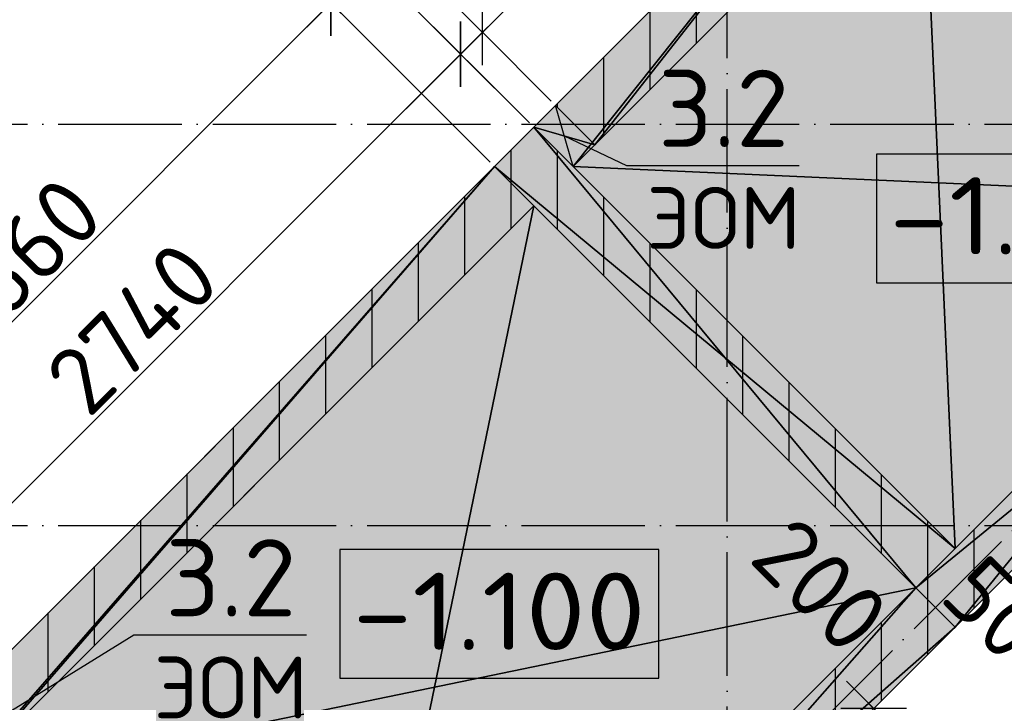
# Model space of a CAD drawing. Header units: millimetres. Extents: x 40580 to 559114, y -343730 to 81020.
# Tile 305 of 656: x 352591 to 355781, y -73488 to -71277. Entities that reach past the tile are written whole.
import ezdxf
from ezdxf.enums import TextEntityAlignment as Align

# ---------------------------------------------------------------- set-up
doc = ezdxf.new("R2010")
doc.units = ezdxf.units.MM
doc.linetypes.add('______11', pattern=[500, 400, -50, 0, -50])
doc.linetypes.add('______5', pattern=[1100, 800, -100, 100, -100])
for name, color, linetype in [('____________', 7, 'Continuous'), ('_________________', 7, 'Continuous'), ('___________________', 253, '______5'), ('______________________', 7, 'Continuous'), ('_________________________0', 7, 'Continuous'), ('__________________________', 22, 'Continuous')]:
    doc.layers.add(name, color=color, linetype=linetype)
doc.layers.add('Standard', color=7, linetype='Continuous', lineweight=25)
doc.styles.add('ISOCPEUR', font='isocpeur.ttf')

# ---------------------------------------------------------------- blocks, each defined once
blk = doc.blocks.new('ALL_ML_STRICH')
at = {"color": 0, "linetype": 'ByBlock', "lineweight": -2}
for p, q in [((0, -0.5), (0, 0.5)), ((-0.3, -0.3), (0.3, 0.3)), ((-1, 0), (0.5, 0))]:
    blk.add_line(p, q, dxfattribs=at)

msp = doc.modelspace()

# ---------------------------------------------------------------- hatches: boundary and pattern name
at = {"layer": '____________', "linetype": 'Continuous'}
for points in [[(354454.2, -71681.9), (355514.8, -70621.3), (355387.6, -70494), (354326.9, -71554.7)], [(355620.9, -72990.1), (354256.2, -71625.4), (354128.9, -71752.7), (355493.6, -73117.4)], [(352446, -73690.1), (354256.2, -71879.9), (354128.9, -71752.7), (352318.7, -73562.9)], [(356752.3, -71858.7), (355493.6, -73117.4), (355620.9, -73244.7), (356879.6, -71986)], [(355493.6, -73117.4), (353485.4, -75125.6), (353612.7, -75252.8), (355620.9, -73244.7)]]:
    msp.add_hatch(color=9, dxfattribs=at).paths.add_polyline_path(points)

# ---------------------------------------------------------------- linework, layer by layer
at = {"layer": '____________', "color": 253, "linetype": '______11'}
for p, q in [((354783.2, -71353), (354783.2, -71098.4)), ((354483.2, -71653), (354483.2, -71398.4)), ((354183.2, -71806.9), (354183.2, -71698.4)), ((354183.2, -71953), (354183.2, -71806.9)), ((354483.2, -72106.9), (354483.2, -71852.3)), ((353883.2, -72253), (353883.2, -71998.4)), ((354783.2, -72406.9), (354783.2, -72152.3)), ((353583.2, -72553), (353583.2, -72298.4)), ((355083.2, -72706.9), (355083.2, -72452.3)), ((353283.2, -72853), (353283.2, -72598.4)), ((355383.2, -73006.9), (355383.2, -72752.3)), ((352983.2, -73153), (352983.2, -72898.4)), ((355683.2, -73182.4), (355683.2, -72927.8)), ((352683.2, -73453), (352683.2, -73198.4)), ((355383.2, -73482.4), (355383.2, -73227.8))]:
    msp.add_line(p, q, dxfattribs=at)
at = {"layer": '____________', "color": 253, "linetype": '______5'}
for p, q in [((354633.2, -71503), (354633.2, -71248.4)), ((354333.2, -71560.9), (354333.2, -71548.4)), ((354333.2, -71956.9), (354333.2, -71702.3)), ((354033.2, -72103), (354033.2, -71848.4)), ((354633.2, -72256.9), (354633.2, -72002.3)), ((353733.2, -72403), (353733.2, -72148.4)), ((354933.2, -72556.9), (354933.2, -72302.3)), ((353433.2, -72703), (353433.2, -72448.4)), ((355233.2, -72856.9), (355233.2, -72602.3)), ((353133.2, -73003), (353133.2, -72748.4)), ((355533.2, -73077.8), (355533.2, -72902.3)), ((352833.2, -73303), (352833.2, -73048.4)), ((355533.2, -73156.9), (355533.2, -73077.8)), ((355533.2, -73332.4), (355533.2, -73156.9)), ((355233.2, -73632.4), (355233.2, -73377.8))]:
    msp.add_line(p, q, dxfattribs=at)
at = {"layer": '_________________', "color": 254, "linetype": 'Continuous'}
for points in [[(355514.8, -72884), (354383.5, -71752.7), (355514.8, -70621.3)], [(355514.8, -72884), (355514.8, -70621.3), (355620.9, -72990.1)], [(355620.9, -72990.1), (355514.8, -70621.3), (355620.9, -70727.4)], [(355620.9, -72990.1), (355620.9, -70727.4), (356752.3, -71858.7)], [(354256.2, -74354.8), (353612.7, -72523.4), (354256.2, -71879.9)], [(354256.2, -74354.8), (354256.2, -71879.9), (355493.6, -73117.4)], [(353612.7, -74998.3), (352375.3, -73760.8), (353612.7, -72523.4)], [(353612.7, -74998.3), (353612.7, -72523.4), (354256.2, -74354.8)]]:
    msp.add_solid(points, dxfattribs=at)
at = {"layer": '___________________', "color": 253, "linetype": '______11'}
for p, q in [((354883.2, -89405.1), (354883.2, -39325.1)), ((344526.4, -84211.9), (362911.2, -65827.1)), ((338213.2, -71615.1), (367033.2, -71615.1)), ((338213.2, -72915.1), (367033.2, -72915.1))]:
    msp.add_line(p, q, dxfattribs=at)
at = {"layer": '______________________', "color": 253, "linetype": 'Continuous'}
for p, q in [((354242, -71611.2), (353726.3, -71095.5)), ((354242, -71611.2), (353726.3, -71095.5)), ((354114.8, -71738.5), (353599, -71222.8)), ((354114.8, -71738.5), (353599, -71222.8)), ((354312.8, -71540.5), (354090.1, -71317.9)), ((354242, -71611.2), (354019.4, -71388.6)), ((354242, -71611.2), (354019.4, -71388.6))]:
    msp.add_line(p, q, dxfattribs=at)
at = {"layer": '______________________', "color": 7, "linetype": 'Continuous'}
for p, q in [((351718.1, -73103.7), (353599, -71222.8)), ((354019.4, -71388.6), (354090.1, -71317.9)), ((352081.9, -73326), (354019.4, -71388.6))]:
    msp.add_line(p, q, dxfattribs=at)
at = {"layer": '_________________________0', "color": 7, "linetype": 'Continuous'}
for p, q in [((354355.2, -71653.7), (354556.4, -71749.3)), ((354556.4, -71749.3), (355116.4, -71749.3)), ((352382.4, -73626.5), (352960.3, -73269.9)), ((352960.3, -73269.9), (353520.3, -73269.9))]:
    msp.add_line(p, q, dxfattribs=at)
at = {"layer": '__________________________', "color": 180, "linetype": 'Continuous'}
for p, q in [((354326.9, -71554.7), (354256.2, -71625.4)), ((354454.2, -71681.9), (354326.9, -71554.7)), ((354383.5, -71752.7), (354326.9, -71554.7)), ((354256.2, -71625.4), (354383.5, -71752.7)), ((354256.2, -71625.4), (354454.2, -71681.9)), ((354383.5, -71752.7), (354454.2, -71681.9))]:
    msp.add_line(p, q, dxfattribs=at)
at = {"layer": '__________________________', "color": 171, "linetype": 'Continuous'}
for points in [[(354326.9, -71696.1), (354256.2, -71625.4), (354326.9, -71554.7)], [(354326.9, -71696.1), (354326.9, -71554.7), (354383.5, -71752.7)], [(354383.5, -71752.7), (354326.9, -71554.7), (354383.5, -71611.2)], [(354383.5, -71752.7), (354383.5, -71611.2), (354454.2, -71681.9)]]:
    msp.add_solid(points, dxfattribs=at)
at = {"layer": 'Standard', "color": 7, "linetype": 'Continuous'}
for p, q in [((356399.6, -71712.2), (355366.3, -71712.2)), ((355366.3, -71712.2), (355366.3, -72128.9)), ((355366.3, -72128.9), (356399.6, -72128.9)), ((354661.1, -72993.2), (353627.8, -72993.2)), ((353627.8, -72993.2), (353627.8, -73409.9)), ((354661.1, -73409.9), (354661.1, -72993.2)), ((353627.8, -73409.9), (354661.1, -73409.9))]:
    msp.add_line(p, q, dxfattribs=at)

# ---------------------------------------------------------------- block references
at = {"layer": '______________________', "color": 7, "linetype": 'Continuous', "xscale": 250, "yscale": 250, "zscale": 250}
for p, rotation in [((353726.3, -71095.5), 44.99999999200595), ((353599, -71222.8), 224.9999999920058), ((353599, -71222.8), 44.99999999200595), ((354019.4, -71388.6), 224.999999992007), ((354090.1, -71317.9), 44.99999999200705), ((354019.4, -71388.6), 44.99999999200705), ((355357.6, -73508), 134.9999999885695), ((355499, -73649.4), 314.9999999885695), ((355499, -73649.4), 134.9999999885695)]:
    msp.add_blockref('ALL_ML_STRICH', p, dxfattribs=dict(at, rotation=rotation))

# ---------------------------------------------------------------- texts
at = {"layer": '______________________', "color": 7, "style": 'ISOCPEUR'}
for s, rotation, p in [('2660', 45, (352437.9, -72362.6)), ('2740', 45, (352814.5, -72572.3)), ('200', 315, (354947.3, -73026.9)), ('500', 315, (355564.5, -73151.2))]:
    msp.add_text(s, height=220, rotation=rotation, dxfattribs=at).set_placement(p)
at = {"layer": '_________________________0', "color": 7, "linetype": 'Continuous', "style": 'ISOCPEUR'}
for s, height, p, p2 in [('3.2', 250, (354658.9, -71689.3), (355083.9, -71689.3)), ('ЭОМ', 200, (354621.4, -72019.3), (355121.4, -72019.3)), ('3.2', 250, (353062.8, -73209.9), (353487.8, -73209.9)), ('ЭОМ', 200, (353025.3, -73539.9), (353525.3, -73539.9))]:
    msp.add_text(s, height=height, dxfattribs=at).set_placement(p, p2, align=Align.FIT)
at = {"layer": 'Standard', "color": 7, "linetype": 'Continuous', "style": 'ISOCPEUR', "width": 1.116719}
for p, p2 in [((355408, -72037.2), (356357.2, -72037.2)), ((353669.4, -73318.2), (354618.6, -73318.2))]:
    msp.add_text('-1.100', height=250, dxfattribs=at).set_placement(p, p2, align=Align.FIT)

# ---------------------------------------------------------------- meshes
at = {"layer": '____________', "color": 7, "linetype": 'Continuous'}
mesh = msp.add_polyface(dxfattribs=at)
corners = [(356250.2, -66378.7, -740), (356038.1, -66590.8, -740), (356038.1, -66590.8, -900), (356250.2, -66378.7, -900), (356250.2, -66378.7, -3800), (352332.9, -70296, -3800), (352332.9, -70296, -1600), (351625.8, -71003.1, -1600), (351625.8, -71003.1, -3800), (350494.4, -72134.5, -3800), (350494.4, -72134.5, -350), (355175.4, -67453.5, -350), (355175.4, -67453.5, -650), (355529, -67099.9, -650), (355529, -67099.9, -350), (356250.2, -66378.7, -350), (353160.2, -69468.7, -3000), (352594.5, -70034.4, -3000), (352594.5, -70034.4, -3400), (353160.2, -69468.7, -3400)]
mesh.append_faces([[corners[k] for k in face] for face in [(13, 1, 17), (6, 12, 17), (16, 2, 4)]], dxfattribs={"vtx0": -1, "vtx1": -1, "vtx2": -1, "color": 7})
mesh.append_faces([[corners[k] for k in face] for face in [(12, 6, 7), (2, 16, 17), (17, 5, 6)]], dxfattribs={"vtx0": -1, "vtx2": -1, "color": 7})
mesh.append_faces([[corners[k] for k in face] for face in [(14, 15, 1), (13, 14, 1), (11, 12, 7), (10, 11, 7), (7, 8, 10), (1, 2, 17), (12, 13, 17), (17, 18, 5), (18, 19, 5), (4, 5, 19), (19, 16, 4)]], dxfattribs={"vtx1": -1, "vtx2": -1, "color": 7})
mesh.append_faces([[corners[k] for k in face] for face in [(15, 0, 1), (8, 9, 10), (2, 3, 4)]], dxfattribs={"vtx2": -1, "color": 7})
mesh = msp.add_polyface(dxfattribs=at)
corners = [(356377.5, -66505.9, -350), (355656.3, -67227.2, -350), (355656.3, -67227.2, -650), (355302.7, -67580.7, -650), (355302.7, -67580.7, -350), (350621.7, -72261.8, -350), (350621.7, -72261.8, -3800), (351753, -71130.4, -3800), (351753, -71130.4, -1600), (352460.1, -70423.3, -1600), (352460.1, -70423.3, -3800), (356377.5, -66505.9, -3800), (356377.5, -66505.9, -900), (356165.4, -66718.1, -900), (356165.4, -66718.1, -740), (356377.5, -66505.9, -740), (352721.8, -70161.7, -3000), (353287.5, -69596, -3000), (353287.5, -69596, -3400), (352721.8, -70161.7, -3400)]
mesh.append_faces([[corners[k] for k in face] for face in [(13, 2, 11), (17, 2, 9), (11, 2, 18)]], dxfattribs={"vtx0": -1, "vtx1": -1, "vtx2": -1, "color": 7})
mesh.append_faces([[corners[k] for k in face] for face in [(18, 10, 11)]], dxfattribs={"vtx0": -1, "vtx2": -1, "color": 7})
mesh.append_faces([[corners[k] for k in face] for face in [(5, 6, 8), (8, 9, 5), (13, 14, 2), (15, 0, 2), (14, 15, 2), (9, 10, 16), (2, 3, 9), (16, 17, 9), (17, 18, 2), (18, 19, 10), (19, 16, 10), (4, 5, 9), (3, 4, 9)]], dxfattribs={"vtx1": -1, "vtx2": -1, "color": 7})
mesh.append_faces([[corners[k] for k in face] for face in [(6, 7, 8), (11, 12, 13), (0, 1, 2)]], dxfattribs={"vtx2": -1, "color": 7})
mesh = msp.add_polyface(dxfattribs=at)
corners = [(350621.7, -72261.8, -350), (355302.7, -67580.7, -350), (355175.4, -67453.5, -350), (350494.4, -72134.5, -350)]
mesh.append_faces([[corners[k] for k in face] for face in [(1, 2, 0)]], dxfattribs={"vtx1": -1, "color": 7})
mesh.append_faces([[corners[k] for k in face] for face in [(2, 3, 0)]], dxfattribs={"vtx2": -1, "color": 7})
mesh = msp.add_polyface(dxfattribs=at)
corners = [(355387.6, -70494, -3800), (355514.8, -70366.7, -3800), (357006.8, -71858.7, -3800), (356879.6, -71986, -3800)]
mesh.append_faces([[corners[k] for k in face] for face in [(1, 2, 0)]], dxfattribs={"vtx1": -1, "color": 7})
mesh.append_faces([[corners[k] for k in face] for face in [(2, 3, 0)]], dxfattribs={"vtx2": -1, "color": 7})
mesh = msp.add_polyface(dxfattribs=at)
corners = [(355514.8, -70366.7, -350), (355387.6, -70494, -350), (356879.6, -71986, -350), (357006.8, -71858.7, -350)]
mesh.append_faces([[corners[k] for k in face] for face in [(1, 2, 0)]], dxfattribs={"vtx1": -1, "color": 7})
mesh.append_faces([[corners[k] for k in face] for face in [(2, 3, 0)]], dxfattribs={"vtx2": -1, "color": 7})
mesh = msp.add_polyface(dxfattribs=at)
corners = [(357006.8, -71858.7, -3800), (355514.8, -70366.7, -3800), (355514.8, -70366.7, -350), (357006.8, -71858.7, -350), (355675.5, -70527.4, -1541.2), (355666.7, -70518.6, -1537.2), (355657.5, -70509.4, -1538.5), (355649.5, -70501.4, -1545.1), (355644, -70495.9, -1555.7), (355642.1, -70494, -1568.5), (355644, -70495.9, -1581.3), (355649.5, -70501.4, -1591.9), (355657.5, -70509.4, -1598.5), (355666.7, -70518.6, -1599.8), (355675.5, -70527.4, -1595.8), (355682.4, -70534.3, -1587), (355686.2, -70538.1, -1575), (355686.2, -70538.1, -1562), (355682.4, -70534.3, -1550)]
mesh.append_faces([[corners[k] for k in face] for face in [(15, 3, 1)]], dxfattribs={"vtx0": -1, "vtx1": -1, "vtx2": -1, "color": 7})
mesh.append_faces([[corners[k] for k in face] for face in [(2, 4, 5), (18, 2, 3)]], dxfattribs={"vtx0": -1, "vtx2": -1, "color": 7})
mesh.append_faces([[corners[k] for k in face] for face in [(5, 6, 2), (6, 7, 2), (7, 8, 2), (8, 9, 2), (1, 2, 9), (9, 10, 1), (10, 11, 1), (11, 12, 1), (12, 13, 1), (13, 14, 1), (14, 15, 1), (15, 16, 3), (16, 17, 3), (17, 18, 3), (18, 4, 2)]], dxfattribs={"vtx1": -1, "vtx2": -1, "color": 7})
mesh.append_faces([[corners[k] for k in face] for face in [(3, 0, 1)]], dxfattribs={"vtx2": -1, "color": 7})
mesh = msp.add_polyface(dxfattribs=at)
corners = [(354326.9, -71554.7, -350), (355387.6, -70494, -350), (355387.6, -70494, -3800), (354256.2, -71625.4, -3800), (354256.2, -71625.4, -400), (354326.9, -71554.7, -400)]
mesh.append_faces([[corners[k] for k in face] for face in [(5, 1, 3)]], dxfattribs={"vtx0": -1, "vtx1": -1, "vtx2": -1, "color": 7})
mesh.append_faces([[corners[k] for k in face] for face in [(3, 4, 5), (1, 2, 3), (5, 0, 1)]], dxfattribs={"vtx2": -1, "color": 7})
mesh = msp.add_polyface(dxfattribs=at)
corners = [(354383.5, -71752.7, -3800), (354256.2, -71625.4, -3800), (355387.6, -70494, -3800), (355514.8, -70621.3, -3800)]
mesh.append_faces([[corners[k] for k in face] for face in [(1, 2, 0)]], dxfattribs={"vtx1": -1, "color": 7})
mesh.append_faces([[corners[k] for k in face] for face in [(2, 3, 0)]], dxfattribs={"vtx2": -1, "color": 7})
mesh = msp.add_polyface(dxfattribs=at)
corners = [(355387.6, -70494, -350), (354326.9, -71554.7, -350), (354454.2, -71681.9, -350), (355514.8, -70621.3, -350)]
mesh.append_faces([[corners[k] for k in face] for face in [(1, 2, 0)]], dxfattribs={"vtx1": -1, "color": 7})
mesh.append_faces([[corners[k] for k in face] for face in [(2, 3, 0)]], dxfattribs={"vtx2": -1, "color": 7})
mesh = msp.add_polyface(dxfattribs=at)
corners = [(355387.6, -70494, -3800), (356879.6, -71986, -3800), (356879.6, -71986, -350), (355387.6, -70494, -350), (355550.2, -70656.7, -1594), (355541.7, -70648.2, -1599.3), (355532.5, -70638.9, -1599.3), (355524, -70630.5, -1594), (355517.8, -70624.3, -1584.2), (355515, -70621.4, -1571.8), (355515.9, -70622.4, -1558.8), (355520.6, -70627, -1547.4), (355528.1, -70634.5, -1539.7), (355537.1, -70643.6, -1537), (355546.2, -70652.6, -1539.7), (355553.7, -70660.1, -1547.4), (355558.3, -70664.7, -1558.8), (355559.3, -70665.7, -1571.8), (355556.4, -70662.9, -1584.3)]
mesh.append_faces([[corners[k] for k in face] for face in [(4, 0, 2)]], dxfattribs={"vtx0": -1, "vtx1": -1, "vtx2": -1, "color": 7})
mesh.append_faces([[corners[k] for k in face] for face in [(0, 4, 5), (9, 3, 0), (16, 2, 3)]], dxfattribs={"vtx0": -1, "vtx2": -1, "color": 7})
mesh.append_faces([[corners[k] for k in face] for face in [(5, 6, 0), (6, 7, 0), (7, 8, 0), (8, 9, 0), (9, 10, 3), (10, 11, 3), (11, 12, 3), (12, 13, 3), (13, 14, 3), (14, 15, 3), (15, 16, 3), (16, 17, 2), (17, 18, 2), (18, 4, 2)]], dxfattribs={"vtx1": -1, "vtx2": -1, "color": 7})
mesh.append_faces([[corners[k] for k in face] for face in [(0, 1, 2)]], dxfattribs={"vtx2": -1, "color": 7})
mesh = msp.add_polyface(dxfattribs=at)
corners = [(354454.2, -71681.9, -400), (354383.5, -71752.7, -400), (354383.5, -71752.7, -3800), (355514.8, -70621.3, -3800), (355514.8, -70621.3, -350), (354454.2, -71681.9, -350)]
mesh.append_faces([[corners[k] for k in face] for face in [(3, 4, 0), (2, 3, 0)]], dxfattribs={"vtx1": -1, "vtx2": -1, "color": 7})
mesh.append_faces([[corners[k] for k in face] for face in [(4, 5, 0), (0, 1, 2)]], dxfattribs={"vtx2": -1, "color": 7})
mesh = msp.add_polyface(dxfattribs=at)
corners = [(360796.9, -71632.5, -650), (361150.5, -71278.9, -650), (361150.5, -71278.9, -3800), (355394.6, -77034.7, -3800), (355394.6, -77034.7, -350), (360796.9, -71632.5, -350)]
mesh.append_faces([[corners[k] for k in face] for face in [(0, 2, 4)]], dxfattribs={"vtx0": -1, "vtx1": -1, "vtx2": -1, "color": 7})
mesh.append_faces([[corners[k] for k in face] for face in [(4, 5, 0), (2, 3, 4), (0, 1, 2)]], dxfattribs={"vtx2": -1, "color": 7})
mesh = msp.add_polyface(dxfattribs=at)
corners = [(361150.5, -71278.9, -3800), (361277.8, -71406.2, -3800), (355521.9, -77162, -3800), (355394.6, -77034.7, -3800)]
mesh.append_faces([[corners[k] for k in face] for face in [(1, 2, 0)]], dxfattribs={"vtx1": -1, "color": 7})
mesh.append_faces([[corners[k] for k in face] for face in [(2, 3, 0)]], dxfattribs={"vtx2": -1, "color": 7})
mesh = msp.add_polyface(dxfattribs=at)
corners = [(360924.2, -71759.7, -350), (355521.9, -77162, -350), (355521.9, -77162, -3800), (361277.8, -71406.2, -3800), (361277.8, -71406.2, -650), (360924.2, -71759.7, -650)]
mesh.append_faces([[corners[k] for k in face] for face in [(2, 3, 5), (1, 2, 5)]], dxfattribs={"vtx1": -1, "vtx2": -1, "color": 7})
mesh.append_faces([[corners[k] for k in face] for face in [(3, 4, 5), (5, 0, 1)]], dxfattribs={"vtx2": -1, "color": 7})
mesh = msp.add_polyface(dxfattribs=at)
corners = [(354454.2, -71681.9, -400), (354326.9, -71554.7, -400), (354256.2, -71625.4, -400), (354383.5, -71752.7, -400)]
mesh.append_faces([[corners[k] for k in face] for face in [(1, 2, 0)]], dxfattribs={"vtx1": -1, "color": 7})
mesh.append_faces([[corners[k] for k in face] for face in [(2, 3, 0)]], dxfattribs={"vtx2": -1, "color": 7})
mesh = msp.add_polyface(dxfattribs=at)
corners = [(354454.2, -71681.9, -350), (354326.9, -71554.7, -350), (354326.9, -71554.7, -400), (354454.2, -71681.9, -400)]
mesh.append_faces([[corners[k] for k in face] for face in [(1, 2, 0)]], dxfattribs={"vtx1": -1, "color": 7})
mesh.append_faces([[corners[k] for k in face] for face in [(2, 3, 0)]], dxfattribs={"vtx2": -1, "color": 7})
mesh = msp.add_polyface(dxfattribs=at)
corners = [(354256.2, -71625.4, -3800), (354128.9, -71752.7, -3800), (354128.9, -71752.7, -350), (354256.2, -71625.4, -350)]
mesh.append_faces([[corners[k] for k in face] for face in [(1, 2, 0)]], dxfattribs={"vtx1": -1, "color": 7})
mesh.append_faces([[corners[k] for k in face] for face in [(2, 3, 0)]], dxfattribs={"vtx2": -1, "color": 7})
mesh = msp.add_polyface(dxfattribs=at)
corners = [(355493.6, -73117.4, -350), (355620.9, -72990.1, -350), (354256.2, -71625.4, -350), (354128.9, -71752.7, -350)]
mesh.append_faces([[corners[k] for k in face] for face in [(1, 2, 0)]], dxfattribs={"vtx1": -1, "color": 7})
mesh.append_faces([[corners[k] for k in face] for face in [(2, 3, 0)]], dxfattribs={"vtx2": -1, "color": 7})
mesh = msp.add_polyface(dxfattribs=at)
corners = [(355620.9, -72990.1, -3800), (355493.6, -73117.4, -3800), (354128.9, -71752.7, -3800), (354256.2, -71625.4, -3800)]
mesh.append_faces([[corners[k] for k in face] for face in [(1, 2, 0)]], dxfattribs={"vtx1": -1, "color": 7})
mesh.append_faces([[corners[k] for k in face] for face in [(2, 3, 0)]], dxfattribs={"vtx2": -1, "color": 7})
mesh = msp.add_polyface(dxfattribs=at)
corners = [(354256.2, -71625.4, -3800), (354383.5, -71752.7, -3800), (354383.5, -71752.7, -400), (354256.2, -71625.4, -400)]
mesh.append_faces([[corners[k] for k in face] for face in [(1, 2, 0)]], dxfattribs={"vtx1": -1, "color": 7})
mesh.append_faces([[corners[k] for k in face] for face in [(2, 3, 0)]], dxfattribs={"vtx2": -1, "color": 7})
mesh = msp.add_polyface(dxfattribs=at)
corners = [(355620.9, -72990.1, -3800), (354256.2, -71625.4, -3800), (354256.2, -71625.4, -350), (355620.9, -72990.1, -350)]
mesh.append_faces([[corners[k] for k in face] for face in [(1, 2, 0)]], dxfattribs={"vtx1": -1, "color": 7})
mesh.append_faces([[corners[k] for k in face] for face in [(2, 3, 0)]], dxfattribs={"vtx2": -1, "color": 7})
mesh = msp.add_polyface(dxfattribs=at)
corners = [(355521.9, -77162, -350), (360924.2, -71759.7, -350), (360796.9, -71632.5, -350), (355394.6, -77034.7, -350)]
mesh.append_faces([[corners[k] for k in face] for face in [(1, 2, 0)]], dxfattribs={"vtx1": -1, "color": 7})
mesh.append_faces([[corners[k] for k in face] for face in [(2, 3, 0)]], dxfattribs={"vtx2": -1, "color": 7})
mesh = msp.add_polyface(dxfattribs=at)
corners = [(352318.7, -73562.9, -350), (354128.9, -71752.7, -350), (354128.9, -71752.7, -3800), (352248, -73633.6, -3800), (352248, -73633.6, -400), (352318.7, -73562.9, -400)]
mesh.append_faces([[corners[k] for k in face] for face in [(5, 1, 3)]], dxfattribs={"vtx0": -1, "vtx1": -1, "vtx2": -1, "color": 7})
mesh.append_faces([[corners[k] for k in face] for face in [(3, 4, 5), (1, 2, 3), (5, 0, 1)]], dxfattribs={"vtx2": -1, "color": 7})
mesh = msp.add_polyface(dxfattribs=at)
corners = [(352375.3, -73760.8, -3800), (352248, -73633.6, -3800), (354128.9, -71752.7, -3800), (354256.2, -71879.9, -3800)]
mesh.append_faces([[corners[k] for k in face] for face in [(1, 2, 0)]], dxfattribs={"vtx1": -1, "color": 7})
mesh.append_faces([[corners[k] for k in face] for face in [(2, 3, 0)]], dxfattribs={"vtx2": -1, "color": 7})
mesh = msp.add_polyface(dxfattribs=at)
corners = [(354128.9, -71752.7, -350), (352318.7, -73562.9, -350), (352446, -73690.1, -350), (354256.2, -71879.9, -350)]
mesh.append_faces([[corners[k] for k in face] for face in [(1, 2, 0)]], dxfattribs={"vtx1": -1, "color": 7})
mesh.append_faces([[corners[k] for k in face] for face in [(2, 3, 0)]], dxfattribs={"vtx2": -1, "color": 7})
mesh = msp.add_polyface(dxfattribs=at)
corners = [(354256.2, -71879.9, -3800), (354128.9, -71752.7, -3800), (354128.9, -71752.7, -350), (354256.2, -71879.9, -350)]
mesh.append_faces([[corners[k] for k in face] for face in [(1, 2, 0)]], dxfattribs={"vtx1": -1, "color": 7})
mesh.append_faces([[corners[k] for k in face] for face in [(2, 3, 0)]], dxfattribs={"vtx2": -1, "color": 7})
mesh = msp.add_polyface(dxfattribs=at)
corners = [(354128.9, -71752.7, -3800), (355493.6, -73117.4, -3800), (355493.6, -73117.4, -350), (354128.9, -71752.7, -350)]
mesh.append_faces([[corners[k] for k in face] for face in [(1, 2, 0)]], dxfattribs={"vtx1": -1, "color": 7})
mesh.append_faces([[corners[k] for k in face] for face in [(2, 3, 0)]], dxfattribs={"vtx2": -1, "color": 7})
mesh = msp.add_polyface(dxfattribs=at)
corners = [(352446, -73690.1, -400), (352375.3, -73760.8, -400), (352375.3, -73760.8, -3800), (354256.2, -71879.9, -3800), (354256.2, -71879.9, -350), (352446, -73690.1, -350)]
mesh.append_faces([[corners[k] for k in face] for face in [(3, 4, 0), (2, 3, 0)]], dxfattribs={"vtx1": -1, "vtx2": -1, "color": 7})
mesh.append_faces([[corners[k] for k in face] for face in [(4, 5, 0), (0, 1, 2)]], dxfattribs={"vtx2": -1, "color": 7})
mesh = msp.add_polyface(dxfattribs=at)
corners = [(356752.3, -71858.7, -3800), (355493.6, -73117.4, -3800), (355493.6, -73117.4, -350), (356752.3, -71858.7, -350)]
mesh.append_faces([[corners[k] for k in face] for face in [(1, 2, 0)]], dxfattribs={"vtx1": -1, "color": 7})
mesh.append_faces([[corners[k] for k in face] for face in [(2, 3, 0)]], dxfattribs={"vtx2": -1, "color": 7})
mesh = msp.add_polyface(dxfattribs=at)
corners = [(356879.6, -71986, -350), (356752.3, -71858.7, -350), (355493.6, -73117.4, -350), (355620.9, -73244.7, -350)]
mesh.append_faces([[corners[k] for k in face] for face in [(1, 2, 0)]], dxfattribs={"vtx1": -1, "color": 7})
mesh.append_faces([[corners[k] for k in face] for face in [(2, 3, 0)]], dxfattribs={"vtx2": -1, "color": 7})
mesh = msp.add_polyface(dxfattribs=at)
corners = [(356752.3, -71858.7, -3800), (356879.6, -71986, -3800), (355620.9, -73244.7, -3800), (355493.6, -73117.4, -3800)]
mesh.append_faces([[corners[k] for k in face] for face in [(1, 2, 0)]], dxfattribs={"vtx1": -1, "color": 7})
mesh.append_faces([[corners[k] for k in face] for face in [(2, 3, 0)]], dxfattribs={"vtx2": -1, "color": 7})
mesh = msp.add_polyface(dxfattribs=at)
corners = [(355620.9, -73244.7, -3800), (356879.6, -71986, -3800), (356879.6, -71986, -350), (355620.9, -73244.7, -350)]
mesh.append_faces([[corners[k] for k in face] for face in [(1, 2, 0)]], dxfattribs={"vtx1": -1, "color": 7})
mesh.append_faces([[corners[k] for k in face] for face in [(2, 3, 0)]], dxfattribs={"vtx2": -1, "color": 7})
mesh = msp.add_polyface(dxfattribs=at)
corners = [(355493.6, -73117.4, -3800), (355620.9, -72990.1, -3800), (355620.9, -72990.1, -350), (355493.6, -73117.4, -350)]
mesh.append_faces([[corners[k] for k in face] for face in [(1, 2, 0)]], dxfattribs={"vtx1": -1, "color": 7})
mesh.append_faces([[corners[k] for k in face] for face in [(2, 3, 0)]], dxfattribs={"vtx2": -1, "color": 7})
mesh = msp.add_polyface(dxfattribs=at)
corners = [(355493.6, -73117.4, -3800), (353485.4, -75125.6, -3800), (353485.4, -75125.6, -350), (355493.6, -73117.4, -350)]
mesh.append_faces([[corners[k] for k in face] for face in [(1, 2, 0)]], dxfattribs={"vtx1": -1, "color": 7})
mesh.append_faces([[corners[k] for k in face] for face in [(2, 3, 0)]], dxfattribs={"vtx2": -1, "color": 7})
mesh = msp.add_polyface(dxfattribs=at)
corners = [(355620.9, -73244.7, -350), (355493.6, -73117.4, -350), (353485.4, -75125.6, -350), (353612.7, -75252.8, -350)]
mesh.append_faces([[corners[k] for k in face] for face in [(1, 2, 0)]], dxfattribs={"vtx1": -1, "color": 7})
mesh.append_faces([[corners[k] for k in face] for face in [(2, 3, 0)]], dxfattribs={"vtx2": -1, "color": 7})
mesh = msp.add_polyface(dxfattribs=at)
corners = [(355493.6, -73117.4, -3800), (355620.9, -73244.7, -3800), (353612.7, -75252.8, -3800), (353485.4, -75125.6, -3800)]
mesh.append_faces([[corners[k] for k in face] for face in [(1, 2, 0)]], dxfattribs={"vtx1": -1, "color": 7})
mesh.append_faces([[corners[k] for k in face] for face in [(2, 3, 0)]], dxfattribs={"vtx2": -1, "color": 7})
mesh = msp.add_polyface(dxfattribs=at)
corners = [(355493.6, -73117.4, -3800), (355620.9, -73244.7, -3800), (355620.9, -73244.7, -350), (355493.6, -73117.4, -350)]
mesh.append_faces([[corners[k] for k in face] for face in [(1, 2, 0)]], dxfattribs={"vtx1": -1, "color": 7})
mesh.append_faces([[corners[k] for k in face] for face in [(2, 3, 0)]], dxfattribs={"vtx2": -1, "color": 7})
mesh = msp.add_polyface(dxfattribs=at)
corners = [(355620.9, -73244.7, -3800), (355493.6, -73117.4, -3800), (355493.6, -73117.4, -350), (355620.9, -73244.7, -350)]
mesh.append_faces([[corners[k] for k in face] for face in [(1, 2, 0)]], dxfattribs={"vtx1": -1, "color": 7})
mesh.append_faces([[corners[k] for k in face] for face in [(2, 3, 0)]], dxfattribs={"vtx2": -1, "color": 7})
mesh = msp.add_polyface(dxfattribs=at)
corners = [(353612.7, -75252.8, -3800), (355620.9, -73244.7, -3800), (355620.9, -73244.7, -350), (353612.7, -75252.8, -350)]
mesh.append_faces([[corners[k] for k in face] for face in [(1, 2, 0)]], dxfattribs={"vtx1": -1, "color": 7})
mesh.append_faces([[corners[k] for k in face] for face in [(2, 3, 0)]], dxfattribs={"vtx2": -1, "color": 7})
at = {"layer": '_________________', "color": 7, "linetype": 'Continuous'}
mesh = msp.add_polyface(dxfattribs=at)
corners = [(355514.8, -70621.3, -1800), (354383.5, -71752.7, -1800), (354383.5, -71752.7, -1600), (355514.8, -70621.3, -1600)]
mesh.append_faces([[corners[k] for k in face] for face in [(1, 2, 0)]], dxfattribs={"vtx1": -1, "color": 7})
mesh.append_faces([[corners[k] for k in face] for face in [(2, 3, 0)]], dxfattribs={"vtx2": -1, "color": 7})
mesh = msp.add_polyface(dxfattribs=at)
corners = [(355620.9, -72990.1, -1600), (356752.3, -71858.7, -1600), (355514.8, -70621.3, -1600), (354383.5, -71752.7, -1600)]
mesh.append_faces([[corners[k] for k in face] for face in [(1, 2, 0)]], dxfattribs={"vtx1": -1, "color": 7})
mesh.append_faces([[corners[k] for k in face] for face in [(2, 3, 0)]], dxfattribs={"vtx2": -1, "color": 7})
mesh = msp.add_polyface(dxfattribs=at)
corners = [(356752.3, -71858.7, -1800), (355620.9, -72990.1, -1800), (354383.5, -71752.7, -1800), (355514.8, -70621.3, -1800)]
mesh.append_faces([[corners[k] for k in face] for face in [(1, 2, 0)]], dxfattribs={"vtx1": -1, "color": 7})
mesh.append_faces([[corners[k] for k in face] for face in [(2, 3, 0)]], dxfattribs={"vtx2": -1, "color": 7})
mesh = msp.add_polyface(dxfattribs=at)
corners = [(356752.3, -71858.7, -1800), (355514.8, -70621.3, -1800), (355514.8, -70621.3, -1600), (356752.3, -71858.7, -1600)]
mesh.append_faces([[corners[k] for k in face] for face in [(1, 2, 0)]], dxfattribs={"vtx1": -1, "color": 7})
mesh.append_faces([[corners[k] for k in face] for face in [(2, 3, 0)]], dxfattribs={"vtx2": -1, "color": 7})
mesh = msp.add_polyface(dxfattribs=at)
corners = [(354383.5, -71752.7, -1800), (355620.9, -72990.1, -1800), (355620.9, -72990.1, -1600), (354383.5, -71752.7, -1600)]
mesh.append_faces([[corners[k] for k in face] for face in [(1, 2, 0)]], dxfattribs={"vtx1": -1, "color": 7})
mesh.append_faces([[corners[k] for k in face] for face in [(2, 3, 0)]], dxfattribs={"vtx2": -1, "color": 7})
mesh = msp.add_polyface(dxfattribs=at)
corners = [(354256.2, -71879.9, -2200), (352375.3, -73760.8, -2200), (352375.3, -73760.8, -2000), (354256.2, -71879.9, -2000)]
mesh.append_faces([[corners[k] for k in face] for face in [(1, 2, 0)]], dxfattribs={"vtx1": -1, "color": 7})
mesh.append_faces([[corners[k] for k in face] for face in [(2, 3, 0)]], dxfattribs={"vtx2": -1, "color": 7})
mesh = msp.add_polyface(dxfattribs=at)
corners = [(354256.2, -71879.9, -2000), (352375.3, -73760.8, -2000), (353612.7, -74998.3, -2000), (355493.6, -73117.4, -2000)]
mesh.append_faces([[corners[k] for k in face] for face in [(1, 2, 0)]], dxfattribs={"vtx1": -1, "color": 7})
mesh.append_faces([[corners[k] for k in face] for face in [(2, 3, 0)]], dxfattribs={"vtx2": -1, "color": 7})
mesh = msp.add_polyface(dxfattribs=at)
corners = [(352375.3, -73760.8, -2200), (354256.2, -71879.9, -2200), (355493.6, -73117.4, -2200), (353612.7, -74998.3, -2200)]
mesh.append_faces([[corners[k] for k in face] for face in [(1, 2, 0)]], dxfattribs={"vtx1": -1, "color": 7})
mesh.append_faces([[corners[k] for k in face] for face in [(2, 3, 0)]], dxfattribs={"vtx2": -1, "color": 7})
mesh = msp.add_polyface(dxfattribs=at)
corners = [(355493.6, -73117.4, -2200), (354256.2, -71879.9, -2200), (354256.2, -71879.9, -2000), (355493.6, -73117.4, -2000)]
mesh.append_faces([[corners[k] for k in face] for face in [(1, 2, 0)]], dxfattribs={"vtx1": -1, "color": 7})
mesh.append_faces([[corners[k] for k in face] for face in [(2, 3, 0)]], dxfattribs={"vtx2": -1, "color": 7})
mesh = msp.add_polyface(dxfattribs=at)
corners = [(355620.9, -72990.1, -1800), (356752.3, -71858.7, -1800), (356752.3, -71858.7, -1600), (355620.9, -72990.1, -1600)]
mesh.append_faces([[corners[k] for k in face] for face in [(1, 2, 0)]], dxfattribs={"vtx1": -1, "color": 7})
mesh.append_faces([[corners[k] for k in face] for face in [(2, 3, 0)]], dxfattribs={"vtx2": -1, "color": 7})
mesh = msp.add_polyface(dxfattribs=at)
corners = [(353612.7, -74998.3, -2200), (355493.6, -73117.4, -2200), (355493.6, -73117.4, -2000), (353612.7, -74998.3, -2000)]
mesh.append_faces([[corners[k] for k in face] for face in [(1, 2, 0)]], dxfattribs={"vtx1": -1, "color": 7})
mesh.append_faces([[corners[k] for k in face] for face in [(2, 3, 0)]], dxfattribs={"vtx2": -1, "color": 7})

doc.saveas('drawing.dxf')
